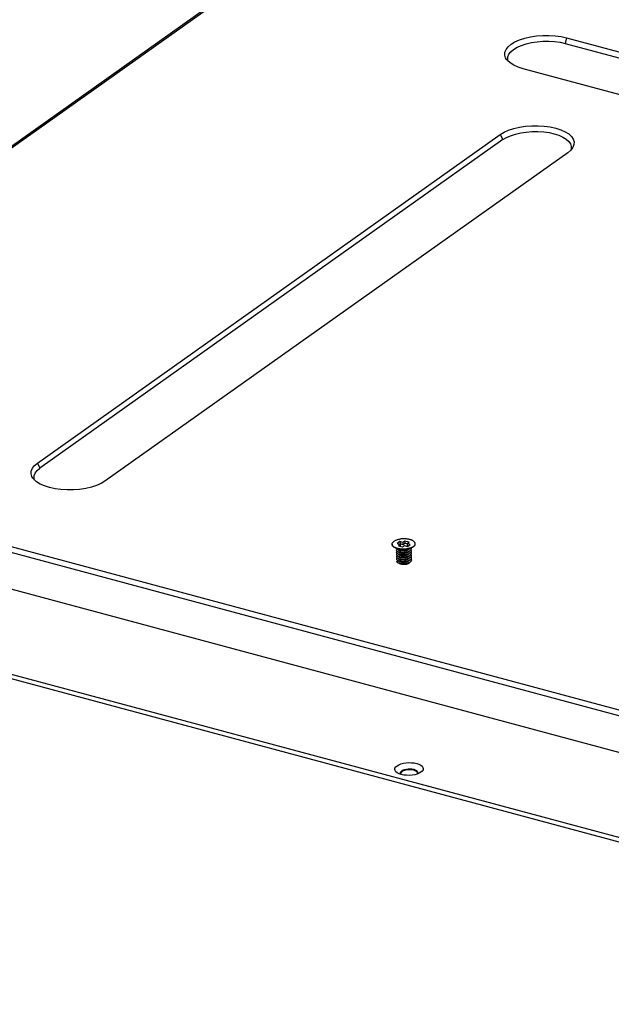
# Model space of a CAD drawing. Header units: millimetres. Extents: x 6 to 414, y 7 to 290.
# Tile 330 of 341: x 116 to 128, y 233 to 253. Entities that reach past the tile are written whole.
import ezdxf

# ---------------------------------------------------------------- set-up
doc = ezdxf.new("R2010")
doc.units = ezdxf.units.MM
doc.header["$LTSCALE"] = 23.1
doc.layers.get('0').update_dxf_attribs({"linetype": 'CONTINUOUS'})
for name, color, linetype in [('02___PRT_ALL_AXES', 7, 'CONTINUOUS'), ('03_ALL_AXES', 7, 'CONTINUOUS'), ('20_ALL_FEATURES', 7, 'CONTINUOUS')]:
    doc.layers.add(name, color=color, linetype=linetype)

msp = doc.modelspace()

# ---------------------------------------------------------------- linework, layer by layer
at = {"color": 7, "linetype": 'Continuous'}
for p, q in [((105.156, 242.748), (136.696, 265.118)), ((105.222, 242.758), (136.763, 265.128)), ((126.986, 252.544), (126.957, 252.432)), ((126.986, 252.544), (152.189, 245.781)), ((126.957, 252.432), (152.16, 245.669)), ((125.807, 252.093), (125.789, 252.116)), ((125.862, 252.044), (125.807, 252.093)), ((125.933, 251.999), (125.862, 252.044)), ((126.018, 251.961), (125.933, 251.999)), ((126.119, 251.929), (126.018, 251.961)), ((151.322, 245.166), (126.119, 251.929)), ((116.45, 244.085), (125.664, 250.62)), ((125.664, 250.62), (125.715, 250.518)), ((125.715, 250.518), (116.5, 243.982)), ((127.105, 250.356), (127.068, 250.31)), ((127.008, 250.259), (117.794, 243.724)), ((127.068, 250.31), (127.008, 250.259)), ((116.45, 244.085), (116.5, 243.982)), ((111.078, 243.725), (141.322, 235.609)), ((116.376, 243.762), (116.358, 243.784)), ((116.43, 243.712), (116.376, 243.762)), ((116.502, 243.668), (116.43, 243.712)), ((141.293, 235.497), (111.049, 243.613)), ((140.455, 234.994), (110.211, 243.11)), ((107.138, 242.244), (140.07, 233.407)), ((123.761, 237.99), (123.795, 237.998)), ((123.87, 238.002), (123.907, 237.999)), ((123.65, 237.904), (123.614, 237.922)), ((123.694, 237.889), (123.65, 237.904)), ((123.68, 237.916), (123.679, 237.923)), ((123.69, 237.95), (123.707, 237.965)), ((123.961, 237.885), (123.908, 237.876)), ((124.009, 237.897), (123.961, 237.885)), ((124.049, 237.913), (124.009, 237.897)), ((124.086, 237.934), (124.049, 237.913))]:
    msp.add_line(p, q, dxfattribs=at)
at = {"color": 3, "linetype": 'Continuous'}
msp.add_line((107.14, 242.154), (140.072, 233.318), dxfattribs=at)
at = {"color": 7, "linetype": 'Continuous'}
for points in [[(125.789, 252.116), (125.771, 252.146), (125.754, 252.201), (125.757, 252.257), (125.78, 252.313), (125.821, 252.366), (125.881, 252.416), (125.957, 252.462), (126.048, 252.503), (126.151, 252.536), (126.264, 252.563), (126.384, 252.581), (126.509, 252.591), (126.634, 252.592), (126.758, 252.584), (126.875, 252.568), (126.986, 252.544)], [(125.817, 252.166), (125.838, 252.218), (125.876, 252.267), (125.931, 252.314), (126.002, 252.356), (126.086, 252.394), (126.183, 252.425), (126.288, 252.45), (126.398, 252.467), (126.512, 252.476), (126.63, 252.477), (126.746, 252.47), (126.854, 252.455), (126.957, 252.432)], [(125.825, 252.077), (125.814, 252.114), (125.817, 252.166)], [(125.664, 250.62), (125.741, 250.666), (125.831, 250.706), (125.934, 250.74), (126.047, 250.766), (126.167, 250.785), (126.292, 250.795), (126.417, 250.796), (126.541, 250.788), (126.659, 250.772), (126.77, 250.747), (126.869, 250.715), (126.956, 250.677), (127.027, 250.632), (127.082, 250.583), (127.118, 250.53), (127.135, 250.475), (127.131, 250.419), (127.109, 250.363), (127.105, 250.356)], [(125.715, 250.518), (125.786, 250.56), (125.869, 250.597), (125.966, 250.629), (126.071, 250.654), (126.182, 250.67), (126.296, 250.679), (126.413, 250.68), (126.529, 250.673), (126.638, 250.658), (126.74, 250.636), (126.833, 250.606), (126.913, 250.57), (126.98, 250.528), (127.031, 250.482), (127.064, 250.434)], [(127.064, 250.434), (127.079, 250.383), (127.076, 250.331), (127.068, 250.31)], [(116.358, 243.784), (116.34, 243.815), (116.323, 243.87), (116.326, 243.926), (116.348, 243.981), (116.39, 244.034), (116.45, 244.085)], [(116.386, 243.834), (116.407, 243.886), (116.445, 243.935), (116.5, 243.982)], [(116.394, 243.745), (116.383, 243.782), (116.386, 243.834)], [(117.627, 243.638), (117.524, 243.604), (117.41, 243.578), (117.29, 243.56), (117.166, 243.55), (117.04, 243.549), (116.917, 243.556), (116.799, 243.573), (116.688, 243.597), (116.588, 243.629), (116.502, 243.668)], [(117.794, 243.724), (117.716, 243.678), (117.627, 243.638)], [(123.614, 237.922), (123.587, 237.943), (123.57, 237.967), (123.564, 237.991), (123.568, 238.016), (123.583, 238.04), (123.609, 238.063)], [(123.609, 238.063), (123.644, 238.083), (123.686, 238.099), (123.735, 238.112), (123.788, 238.121), (123.843, 238.125), (123.899, 238.124), (123.952, 238.118), (124.002, 238.108), (124.045, 238.093), (124.081, 238.075), (124.108, 238.054), (124.125, 238.03), (124.132, 238.006), (124.127, 237.981), (124.112, 237.957), (124.086, 237.934)], [(123.707, 237.965), (123.731, 237.979), (123.761, 237.99)], [(123.795, 237.998), (123.832, 238.002), (123.87, 238.002)], [(123.907, 237.999), (123.942, 237.992), (123.971, 237.982), (123.994, 237.969), (124.01, 237.954), (124.018, 237.938), (124.019, 237.931)], [(123.679, 237.923), (123.681, 237.933), (123.69, 237.95)], [(123.701, 237.888), (123.688, 237.9), (123.68, 237.916)], [(123.908, 237.876), (123.852, 237.872), (123.797, 237.873), (123.743, 237.879), (123.694, 237.889)], [(124.019, 237.931), (124.018, 237.921), (124.009, 237.904)]]:
    msp.add_lwpolyline(points, dxfattribs=at)
at = {"layer": '02___PRT_ALL_AXES', "color": 3, "linetype": 'Continuous'}
for p, q in [((123.908, 237.981), (123.871, 237.984)), ((123.732, 237.961), (123.707, 237.947)), ((123.942, 237.974), (123.908, 237.981)), ((123.971, 237.964), (123.942, 237.974))]:
    msp.add_line(p, q, dxfattribs=at)
for points in [[(123.871, 237.984), (123.833, 237.984), (123.796, 237.98)], [(123.707, 237.947), (123.69, 237.931), (123.681, 237.915)], [(123.796, 237.98), (123.761, 237.972), (123.732, 237.961)], [(124.018, 237.921), (124.011, 237.936), (123.995, 237.951), (123.971, 237.964)]]:
    msp.add_lwpolyline(points, dxfattribs=at)
at = {"layer": '03_ALL_AXES', "color": 7, "linetype": 'Continuous'}
for p, q in [((123.512, 242.469), (123.512, 242.465)), ((123.512, 242.462), (123.512, 242.469)), ((123.582, 242.394), (123.649, 242.366)), ((123.907, 242.402), (123.844, 242.372)), ((123.971, 242.474), (123.972, 242.48)), ((123.972, 242.48), (123.972, 242.475))]:
    msp.add_line(p, q, dxfattribs=at)
for points in [[(123.512, 242.469), (123.512, 242.475), (123.513, 242.482), (123.515, 242.489), (123.519, 242.495), (123.523, 242.502), (123.528, 242.508), (123.534, 242.514), (123.541, 242.52), (123.548, 242.526)], [(123.972, 242.48), (123.971, 242.487), (123.969, 242.494), (123.966, 242.5), (123.963, 242.507), (123.958, 242.513), (123.953, 242.519), (123.946, 242.525), (123.939, 242.531), (123.931, 242.536), (123.922, 242.542), (123.912, 242.546), (123.902, 242.551), (123.89, 242.555), (123.879, 242.559), (123.866, 242.563), (123.853, 242.566), (123.84, 242.569), (123.826, 242.571), (123.812, 242.573), (123.798, 242.575), (123.783, 242.576), (123.768, 242.577), (123.753, 242.577), (123.738, 242.577), (123.723, 242.576), (123.708, 242.575), (123.693, 242.574), (123.679, 242.572), (123.664, 242.569), (123.65, 242.567), (123.637, 242.564), (123.623, 242.56), (123.611, 242.556), (123.599, 242.552), (123.587, 242.547), (123.576, 242.543), (123.566, 242.537), (123.557, 242.532), (123.548, 242.526)], [(123.582, 242.394), (123.571, 242.398), (123.562, 242.403), (123.553, 242.408), (123.544, 242.414), (123.537, 242.419), (123.531, 242.425), (123.525, 242.431), (123.521, 242.438), (123.517, 242.444), (123.514, 242.451), (123.513, 242.457), (123.512, 242.465)], [(123.605, 242.39), (123.593, 242.394), (123.582, 242.398), (123.571, 242.403), (123.561, 242.407), (123.553, 242.413), (123.544, 242.418), (123.537, 242.424), (123.531, 242.43), (123.525, 242.436), (123.521, 242.442), (123.517, 242.449), (123.514, 242.455), (123.512, 242.462)], [(123.905, 242.401), (123.896, 242.397), (123.885, 242.393), (123.873, 242.388), (123.86, 242.384), (123.847, 242.381), (123.833, 242.378), (123.819, 242.375), (123.805, 242.373), (123.79, 242.371), (123.775, 242.369), (123.76, 242.368), (123.745, 242.368), (123.73, 242.368), (123.715, 242.368), (123.701, 242.369), (123.686, 242.37), (123.671, 242.371), (123.657, 242.373), (123.643, 242.376), (123.63, 242.378), (123.617, 242.382), (123.605, 242.385), (123.593, 242.389), (123.582, 242.394)], [(123.63, 242.383), (123.617, 242.386), (123.605, 242.39)], [(123.86, 242.389), (123.847, 242.385), (123.833, 242.382), (123.819, 242.38), (123.805, 242.377), (123.79, 242.375), (123.775, 242.374), (123.76, 242.373), (123.745, 242.372), (123.73, 242.372), (123.715, 242.372), (123.7, 242.373), (123.686, 242.374), (123.671, 242.376), (123.657, 242.378), (123.643, 242.38), (123.63, 242.383)], [(123.896, 242.402), (123.885, 242.397), (123.872, 242.393), (123.86, 242.389)], [(123.935, 242.423), (123.926, 242.417), (123.917, 242.412), (123.907, 242.406), (123.896, 242.402)], [(123.935, 242.418), (123.926, 242.413), (123.917, 242.407), (123.907, 242.402)], [(123.935, 242.418), (123.943, 242.424), (123.95, 242.43), (123.956, 242.436), (123.961, 242.443), (123.965, 242.449), (123.968, 242.456), (123.97, 242.463), (123.971, 242.469), (123.972, 242.475)], [(123.935, 242.423), (123.943, 242.429), (123.949, 242.435), (123.955, 242.441), (123.961, 242.447), (123.965, 242.454), (123.968, 242.46), (123.97, 242.467), (123.971, 242.474)]]:
    msp.add_lwpolyline(points, dxfattribs=at)
at = {"layer": '20_ALL_FEATURES', "color": 7, "linetype": 'Continuous'}
for p, q in [((123.668, 242.521), (123.614, 242.482)), ((123.668, 242.521), (123.669, 242.476)), ((123.727, 242.505), (123.668, 242.521)), ((123.765, 242.532), (123.727, 242.505)), ((123.727, 242.505), (123.728, 242.46)), ((123.765, 242.532), (123.766, 242.487)), ((123.849, 242.509), (123.765, 242.532)), ((123.811, 242.482), (123.849, 242.509)), ((123.614, 242.482), (123.673, 242.467)), ((123.673, 242.467), (123.635, 242.44)), ((123.635, 242.44), (123.719, 242.417)), ((123.658, 242.353), (123.674, 242.349)), ((123.659, 242.308), (123.675, 242.304)), ((123.669, 242.476), (123.66, 242.47)), ((123.728, 242.46), (123.669, 242.476)), ((123.673, 242.467), (123.673, 242.429)), ((123.719, 242.417), (123.757, 242.444)), ((123.766, 242.487), (123.728, 242.46)), ((123.757, 242.444), (123.815, 242.428)), ((123.811, 242.475), (123.766, 242.487)), ((123.792, 242.353), (123.794, 242.354)), ((123.794, 242.354), (123.804, 242.357)), ((123.802, 242.356), (123.794, 242.354)), ((123.809, 242.358), (123.802, 242.356)), ((123.811, 242.482), (123.812, 242.438)), ((123.87, 242.467), (123.811, 242.482)), ((123.824, 242.434), (123.812, 242.438)), ((123.815, 242.428), (123.87, 242.467)), ((123.844, 242.372), (123.835, 242.368)), ((123.844, 242.372), (123.835, 242.368)), ((123.605, 242.126), (123.631, 242.141)), ((123.661, 242.263), (123.676, 242.26)), ((123.662, 242.219), (123.677, 242.215)), ((123.663, 242.174), (123.678, 242.17)), ((123.709, 242.212), (123.717, 242.241)), ((123.717, 242.21), (123.709, 242.212)), ((123.665, 242.084), (123.655, 242.087)), ((123.665, 242.084), (123.68, 242.081))]:
    msp.add_line(p, q, dxfattribs=at)
for points in [[(123.614, 242.328), (123.609, 242.332), (123.605, 242.337), (123.603, 242.341), (123.601, 242.345), (123.6, 242.35), (123.6, 242.355), (123.6, 242.359), (123.602, 242.364), (123.605, 242.368), (123.609, 242.373), (123.611, 242.375)], [(123.617, 242.282), (123.612, 242.286), (123.608, 242.29), (123.605, 242.294), (123.602, 242.299), (123.601, 242.303), (123.601, 242.308), (123.601, 242.313), (123.603, 242.317), (123.605, 242.322), (123.608, 242.326), (123.612, 242.33)], [(123.611, 242.375), (123.606, 242.379), (123.603, 242.383), (123.602, 242.385)], [(123.658, 242.353), (123.653, 242.354), (123.644, 242.357), (123.636, 242.36), (123.628, 242.363), (123.622, 242.367), (123.616, 242.371), (123.611, 242.375)], [(123.659, 242.308), (123.657, 242.309), (123.648, 242.311), (123.64, 242.314), (123.632, 242.317), (123.625, 242.321), (123.619, 242.324), (123.614, 242.328)], [(123.645, 242.347), (123.64, 242.35), (123.636, 242.353), (123.633, 242.357), (123.631, 242.36), (123.63, 242.362)], [(123.644, 242.303), (123.64, 242.306), (123.637, 242.309), (123.634, 242.313), (123.632, 242.316), (123.631, 242.318)], [(123.83, 242.31), (123.823, 242.307), (123.816, 242.303), (123.808, 242.3), (123.8, 242.297), (123.792, 242.294), (123.783, 242.292), (123.774, 242.29), (123.765, 242.288), (123.755, 242.287), (123.746, 242.286), (123.736, 242.286), (123.727, 242.285), (123.718, 242.285), (123.708, 242.286), (123.7, 242.286), (123.691, 242.288), (123.683, 242.289), (123.675, 242.291), (123.668, 242.293), (123.661, 242.295), (123.655, 242.297), (123.649, 242.3), (123.644, 242.303)], [(123.827, 242.354), (123.82, 242.351), (123.813, 242.347), (123.805, 242.344), (123.797, 242.341), (123.788, 242.338), (123.779, 242.336), (123.769, 242.334), (123.76, 242.333), (123.75, 242.331), (123.74, 242.331), (123.731, 242.33), (123.721, 242.33), (123.712, 242.33), (123.702, 242.331), (123.694, 242.332), (123.685, 242.333), (123.677, 242.335), (123.669, 242.337), (123.662, 242.339), (123.656, 242.341), (123.65, 242.344), (123.645, 242.347)], [(123.835, 242.368), (123.825, 242.365), (123.815, 242.362), (123.805, 242.359), (123.794, 242.357), (123.783, 242.355), (123.772, 242.353), (123.761, 242.352), (123.75, 242.352), (123.739, 242.351), (123.728, 242.351), (123.717, 242.352), (123.706, 242.353), (123.696, 242.354), (123.686, 242.355), (123.676, 242.357), (123.667, 242.36), (123.658, 242.362), (123.65, 242.365), (123.649, 242.366)], [(123.807, 242.358), (123.806, 242.357), (123.795, 242.355), (123.784, 242.352), (123.773, 242.35), (123.761, 242.348), (123.75, 242.347), (123.738, 242.346), (123.727, 242.346), (123.715, 242.346), (123.704, 242.346), (123.693, 242.347), (123.682, 242.348), (123.672, 242.35), (123.662, 242.352), (123.658, 242.353)], [(123.808, 242.313), (123.8, 242.311), (123.789, 242.308), (123.778, 242.306), (123.767, 242.304), (123.755, 242.303), (123.744, 242.302), (123.732, 242.301), (123.721, 242.301), (123.709, 242.301), (123.698, 242.302), (123.687, 242.303), (123.677, 242.305), (123.667, 242.306), (123.659, 242.308)], [(123.674, 242.349), (123.681, 242.347), (123.69, 242.346), (123.698, 242.345), (123.707, 242.344), (123.716, 242.344), (123.725, 242.344), (123.735, 242.344), (123.744, 242.345), (123.753, 242.346), (123.763, 242.347), (123.772, 242.349), (123.781, 242.351), (123.79, 242.353), (123.792, 242.353)], [(123.675, 242.304), (123.682, 242.303), (123.691, 242.301), (123.699, 242.3), (123.708, 242.299), (123.717, 242.299), (123.726, 242.299), (123.736, 242.299), (123.745, 242.3), (123.755, 242.301), (123.764, 242.302), (123.773, 242.304), (123.783, 242.306), (123.791, 242.308), (123.805, 242.312)], [(123.835, 242.368), (123.826, 242.364), (123.816, 242.361), (123.807, 242.358)], [(123.863, 242.339), (123.856, 242.334), (123.848, 242.329), (123.84, 242.325), (123.831, 242.321), (123.821, 242.317), (123.811, 242.314), (123.808, 242.313)], [(123.831, 242.366), (123.83, 242.366), (123.824, 242.363), (123.817, 242.36), (123.809, 242.358)], [(123.866, 242.296), (123.86, 242.291), (123.852, 242.286), (123.844, 242.282), (123.835, 242.278), (123.826, 242.274), (123.816, 242.27), (123.809, 242.268)], [(123.852, 242.376), (123.852, 242.376), (123.849, 242.371), (123.844, 242.367), (123.839, 242.363), (123.834, 242.358), (123.827, 242.354)], [(123.841, 242.318), (123.836, 242.314), (123.83, 242.31)], [(123.854, 242.333), (123.854, 242.332), (123.85, 242.327), (123.846, 242.323), (123.841, 242.318)], [(123.883, 242.36), (123.879, 242.354), (123.874, 242.349), (123.869, 242.344), (123.863, 242.339)], [(123.885, 242.317), (123.882, 242.312), (123.877, 242.306), (123.872, 242.301), (123.866, 242.296)], [(123.882, 242.359), (123.883, 242.357), (123.886, 242.351), (123.888, 242.346), (123.89, 242.34), (123.89, 242.334), (123.889, 242.329), (123.888, 242.323), (123.885, 242.317)], [(123.887, 242.392), (123.888, 242.388), (123.889, 242.383), (123.889, 242.377), (123.888, 242.371), (123.886, 242.365), (123.883, 242.36)], [(123.883, 242.314), (123.886, 242.309), (123.889, 242.303), (123.89, 242.298), (123.891, 242.292), (123.891, 242.286), (123.89, 242.28), (123.887, 242.275), (123.884, 242.269)], [(123.615, 242.24), (123.61, 242.244), (123.607, 242.248), (123.604, 242.252), (123.602, 242.257), (123.602, 242.262), (123.602, 242.266), (123.603, 242.271), (123.605, 242.275), (123.608, 242.28), (123.612, 242.284), (123.613, 242.285)], [(123.616, 242.194), (123.612, 242.198), (123.608, 242.203), (123.605, 242.207), (123.604, 242.212), (123.603, 242.216), (123.603, 242.221), (123.604, 242.226), (123.606, 242.23), (123.609, 242.235), (123.612, 242.239), (123.614, 242.24)], [(123.637, 242.138), (123.63, 242.141), (123.623, 242.145), (123.618, 242.149), (123.613, 242.153), (123.61, 242.157), (123.607, 242.162), (123.605, 242.166), (123.604, 242.171), (123.604, 242.176), (123.605, 242.18), (123.607, 242.185), (123.609, 242.189), (123.613, 242.194), (123.615, 242.196)], [(123.655, 242.087), (123.647, 242.09), (123.639, 242.093), (123.632, 242.096), (123.625, 242.1), (123.62, 242.104), (123.615, 242.108), (123.611, 242.112), (123.608, 242.117), (123.606, 242.121), (123.605, 242.126)], [(123.662, 242.219), (123.657, 242.22), (123.649, 242.222), (123.64, 242.225), (123.633, 242.228), (123.626, 242.232), (123.62, 242.236), (123.615, 242.24)], [(123.663, 242.174), (123.66, 242.175), (123.651, 242.177), (123.642, 242.18), (123.635, 242.183), (123.628, 242.187), (123.622, 242.19), (123.616, 242.194)], [(123.661, 242.263), (123.653, 242.265), (123.644, 242.268), (123.636, 242.271), (123.629, 242.274), (123.623, 242.278), (123.617, 242.282)], [(123.647, 242.257), (123.643, 242.26), (123.639, 242.263), (123.636, 242.267), (123.633, 242.27), (123.633, 242.273)], [(123.647, 242.213), (123.642, 242.217), (123.639, 242.22), (123.636, 242.223), (123.634, 242.227), (123.634, 242.228)], [(123.845, 242.184), (123.839, 242.18), (123.833, 242.176), (123.826, 242.172), (123.819, 242.169), (123.812, 242.166), (123.804, 242.163), (123.795, 242.16), (123.787, 242.158), (123.777, 242.156), (123.768, 242.154), (123.759, 242.153), (123.749, 242.152), (123.739, 242.151), (123.73, 242.151), (123.721, 242.151), (123.712, 242.151), (123.703, 242.152), (123.694, 242.153), (123.686, 242.155), (123.678, 242.156), (123.671, 242.158), (123.664, 242.161), (123.658, 242.163), (123.653, 242.166), (123.648, 242.169), (123.643, 242.172), (123.64, 242.175), (123.637, 242.179), (123.635, 242.182), (123.635, 242.183)], [(123.846, 242.139), (123.84, 242.135), (123.834, 242.131), (123.827, 242.127), (123.82, 242.124), (123.812, 242.121), (123.804, 242.118), (123.795, 242.115), (123.787, 242.113), (123.777, 242.111), (123.768, 242.109), (123.758, 242.108), (123.748, 242.107), (123.739, 242.106), (123.729, 242.106), (123.72, 242.106), (123.711, 242.107), (123.702, 242.108), (123.693, 242.109), (123.685, 242.11), (123.677, 242.112), (123.67, 242.114), (123.664, 242.117), (123.657, 242.119), (123.652, 242.122), (123.647, 242.125), (123.643, 242.128), (123.64, 242.132), (123.637, 242.135), (123.636, 242.139)], [(123.679, 242.125), (123.662, 242.13), (123.653, 242.132), (123.644, 242.135), (123.637, 242.138)], [(123.717, 242.241), (123.707, 242.241), (123.698, 242.242), (123.689, 242.243), (123.681, 242.245), (123.673, 242.247), (123.666, 242.249), (123.659, 242.251), (123.653, 242.254), (123.647, 242.257)], [(123.826, 242.218), (123.819, 242.214), (123.811, 242.211), (123.803, 242.208), (123.795, 242.205), (123.786, 242.203), (123.777, 242.201), (123.767, 242.199), (123.758, 242.198), (123.748, 242.197), (123.739, 242.196), (123.73, 242.196), (123.72, 242.196), (123.711, 242.196), (123.702, 242.197), (123.694, 242.198), (123.685, 242.199), (123.677, 242.201), (123.67, 242.203), (123.663, 242.205), (123.657, 242.208), (123.652, 242.211), (123.647, 242.213)], [(123.864, 242.112), (123.863, 242.11), (123.861, 242.105), (123.858, 242.101), (123.855, 242.097), (123.851, 242.093), (123.846, 242.09), (123.84, 242.086), (123.834, 242.083), (123.827, 242.08), (123.819, 242.077), (123.812, 242.074), (123.803, 242.072), (123.795, 242.07), (123.786, 242.068), (123.776, 242.067), (123.767, 242.066), (123.758, 242.065), (123.748, 242.065), (123.738, 242.065), (123.729, 242.066), (123.72, 242.066), (123.711, 242.068), (123.702, 242.069), (123.693, 242.071), (123.685, 242.073), (123.677, 242.075), (123.67, 242.078), (123.664, 242.081), (123.658, 242.084), (123.652, 242.088), (123.652, 242.088)], [(123.809, 242.268), (123.806, 242.267), (123.795, 242.265), (123.784, 242.262), (123.773, 242.26), (123.761, 242.259), (123.75, 242.258), (123.738, 242.257), (123.726, 242.256), (123.715, 242.257), (123.704, 242.257), (123.693, 242.258), (123.682, 242.259), (123.672, 242.261), (123.662, 242.263), (123.661, 242.263)], [(123.709, 242.212), (123.698, 242.213), (123.687, 242.214), (123.677, 242.215), (123.667, 242.217), (123.662, 242.219)], [(123.811, 242.179), (123.803, 242.177), (123.792, 242.174), (123.781, 242.172), (123.77, 242.17), (123.758, 242.169), (123.746, 242.168), (123.735, 242.167), (123.723, 242.167), (123.712, 242.167), (123.701, 242.168), (123.69, 242.169), (123.679, 242.17), (123.669, 242.172), (123.663, 242.174)], [(123.812, 242.134), (123.805, 242.132), (123.795, 242.129), (123.783, 242.127), (123.772, 242.125), (123.76, 242.124), (123.749, 242.123), (123.737, 242.122), (123.726, 242.122), (123.714, 242.122), (123.703, 242.123), (123.692, 242.124), (123.682, 242.126), (123.671, 242.127), (123.664, 242.129)], [(123.676, 242.26), (123.683, 242.258), (123.692, 242.257), (123.7, 242.255), (123.709, 242.255), (123.718, 242.254), (123.727, 242.254), (123.737, 242.254), (123.746, 242.255), (123.756, 242.256), (123.765, 242.257), (123.775, 242.259), (123.784, 242.261), (123.793, 242.263), (123.806, 242.267)], [(123.677, 242.215), (123.682, 242.214), (123.69, 242.212), (123.699, 242.211), (123.708, 242.21), (123.717, 242.21)], [(123.678, 242.17), (123.686, 242.168), (123.694, 242.167), (123.702, 242.166), (123.711, 242.165), (123.72, 242.165), (123.73, 242.165), (123.739, 242.165), (123.749, 242.166), (123.758, 242.167), (123.768, 242.168), (123.777, 242.17), (123.786, 242.172), (123.795, 242.174), (123.796, 242.174)], [(123.679, 242.125), (123.687, 242.124), (123.695, 242.122), (123.704, 242.121), (123.712, 242.12), (123.721, 242.12), (123.731, 242.12), (123.74, 242.12), (123.75, 242.121), (123.759, 242.122), (123.769, 242.123), (123.778, 242.125), (123.787, 242.127), (123.796, 242.129), (123.797, 242.13)], [(123.81, 242.224), (123.8, 242.221), (123.789, 242.218), (123.778, 242.216), (123.767, 242.214), (123.755, 242.213), (123.744, 242.212), (123.732, 242.212), (123.721, 242.212), (123.709, 242.212)], [(123.825, 242.263), (123.819, 242.259), (123.812, 242.256), (123.804, 242.253), (123.796, 242.251), (123.788, 242.248), (123.779, 242.246), (123.771, 242.245), (123.762, 242.243), (123.753, 242.242), (123.743, 242.241), (123.734, 242.241), (123.725, 242.24), (123.717, 242.241)], [(123.717, 242.21), (123.727, 242.209), (123.736, 242.21), (123.746, 242.21), (123.756, 242.211), (123.765, 242.213), (123.775, 242.214), (123.784, 242.216), (123.793, 242.219), (123.807, 242.223)], [(123.864, 242.248), (123.856, 242.243), (123.848, 242.239), (123.84, 242.235), (123.831, 242.231), (123.821, 242.227), (123.81, 242.224)], [(123.866, 242.204), (123.859, 242.199), (123.851, 242.195), (123.842, 242.19), (123.833, 242.186), (123.824, 242.183), (123.814, 242.179), (123.811, 242.179)], [(123.887, 242.181), (123.884, 242.176), (123.879, 242.17), (123.874, 242.165), (123.868, 242.16), (123.861, 242.155), (123.853, 242.151), (123.845, 242.146), (123.836, 242.142), (123.826, 242.138), (123.816, 242.135), (123.812, 242.134)], [(123.87, 242.116), (123.863, 242.111), (123.855, 242.106), (123.847, 242.102), (123.838, 242.098), (123.828, 242.094), (123.818, 242.091), (123.813, 242.089)], [(123.842, 242.274), (123.837, 242.27), (123.832, 242.266), (123.825, 242.263)], [(123.856, 242.243), (123.856, 242.243), (123.853, 242.238), (123.849, 242.234), (123.844, 242.229), (123.839, 242.225), (123.833, 242.221), (123.826, 242.218)], [(123.855, 242.288), (123.855, 242.287), (123.851, 242.283), (123.847, 242.278), (123.842, 242.274)], [(123.857, 242.199), (123.857, 242.198), (123.853, 242.193), (123.849, 242.188), (123.845, 242.184)], [(123.858, 242.154), (123.858, 242.153), (123.855, 242.148), (123.85, 242.144), (123.846, 242.139)], [(123.884, 242.269), (123.88, 242.264), (123.876, 242.258), (123.87, 242.253), (123.864, 242.248)], [(123.886, 242.225), (123.882, 242.22), (123.878, 242.214), (123.872, 242.209), (123.866, 242.204)], [(123.886, 242.18), (123.888, 242.177), (123.891, 242.172), (123.893, 242.166), (123.894, 242.16), (123.894, 242.155), (123.893, 242.149), (123.892, 242.143), (123.889, 242.137), (123.885, 242.132), (123.881, 242.126), (123.876, 242.121), (123.87, 242.116)], [(123.884, 242.269), (123.887, 242.265), (123.889, 242.26), (123.891, 242.254), (123.892, 242.248), (123.892, 242.243), (123.891, 242.237), (123.889, 242.231), (123.886, 242.225)], [(123.885, 242.224), (123.887, 242.221), (123.89, 242.216), (123.892, 242.21), (123.893, 242.204), (123.893, 242.199), (123.892, 242.193), (123.89, 242.187), (123.887, 242.181)], [(123.813, 242.089), (123.808, 242.088), (123.797, 242.085), (123.786, 242.083), (123.775, 242.081), (123.763, 242.079), (123.751, 242.078), (123.74, 242.078), (123.728, 242.077), (123.717, 242.078), (123.705, 242.078), (123.695, 242.079), (123.684, 242.081), (123.674, 242.082), (123.665, 242.084)], [(123.68, 242.081), (123.685, 242.079), (123.693, 242.078), (123.702, 242.077), (123.71, 242.076), (123.719, 242.075), (123.729, 242.075), (123.738, 242.075), (123.748, 242.076), (123.757, 242.077), (123.767, 242.078), (123.776, 242.08), (123.785, 242.081), (123.794, 242.084), (123.798, 242.085)]]:
    msp.add_lwpolyline(points, dxfattribs=at)

doc.saveas('drawing.dxf')
